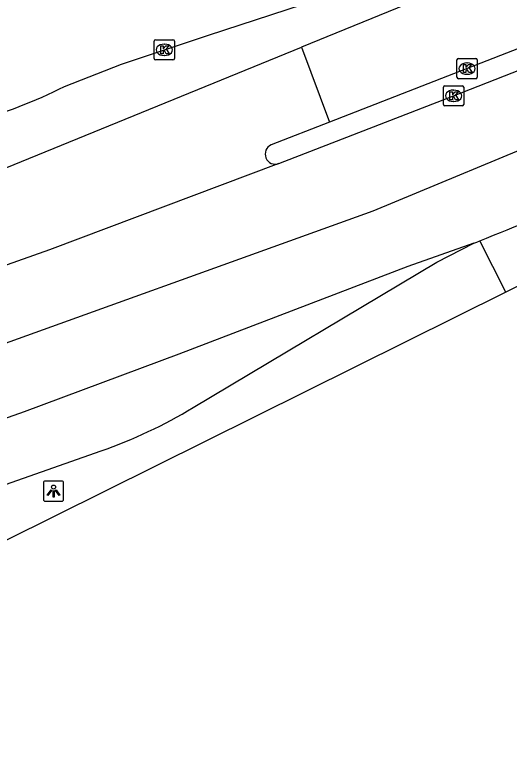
# Model space of a CAD drawing. Extents: x 159280 to 160375, y 384531 to 385872.
# Drawn here: x 160033.72 to 160058.12, y 384585.26 to 384621.74 of the extents above; entities that cross this region are included whole.
import ezdxf

# ---------------------------------------------------------------- set-up
doc = ezdxf.new("R2010")
doc.units = 0
for name, color, linetype in [('IMGEO_Fietspad_open', 7, 'Continuous'), ('IMGEO_Kolk', 7, 'Continuous'), ('IMGEO_Lichtpunt', 7, 'Continuous'), ('IMGEO_Rijbaan_lokaal_open', 7, 'Continuous'), ('IMGEO_Rijbaan_regionaal_gesloten', 7, 'Continuous'), ('IMGEO_Verkeerseiland_gesloten', 7, 'Continuous')]:
    doc.layers.add(name, color=color, linetype=linetype)

msp = doc.modelspace()

# ---------------------------------------------------------------- linework, layer by layer
at = {"layer": 'IMGEO_Fietspad_open'}
msp.add_lwpolyline([(160036.18, 384618.209), (160038.989, 384619.298), (160043.28, 384620.739), (160054.921, 384624.543), (160056.956, 384625.159)], dxfattribs=at)
msp.add_arc((160024.363, 384641.785), 26.372, 285.9716, 296.6227, dxfattribs=at)
at = {"layer": 'IMGEO_Kolk'}
for p, q in [((160040.603, 384619.587), (160040.603, 384620.439)), ((160040.678, 384620.513), (160041.53, 384620.513)), ((160041.604, 384620.439), (160041.604, 384619.587)), ((160041.091, 384620.293), (160041.116, 384620.293)), ((160041.114, 384619.733), (160041.089, 384619.733)), ((160041.53, 384619.513), (160040.678, 384619.513)), ((160055.54, 384618.66), (160055.54, 384619.512)), ((160055.615, 384619.586), (160056.467, 384619.586)), ((160056.028, 384619.366), (160056.053, 384619.366)), ((160056.541, 384619.512), (160056.541, 384618.66)), ((160056.467, 384618.586), (160055.615, 384618.586)), ((160056.051, 384618.806), (160056.026, 384618.806)), ((160054.949, 384618.244), (160055.801, 384618.244)), ((160054.874, 384617.318), (160054.874, 384618.17)), ((160055.362, 384618.024), (160055.387, 384618.024)), ((160055.875, 384618.17), (160055.875, 384617.318)), ((160055.801, 384617.244), (160054.949, 384617.244)), ((160055.385, 384617.464), (160055.36, 384617.464))]:
    msp.add_line(p, q, dxfattribs=at)
for points in [[(160040.603, 384619.587), (160040.603, 384620.439)], [(160040.678, 384620.513), (160041.53, 384620.513)], [(160041.604, 384620.439), (160041.604, 384619.587)], [(160040.924, 384620.213), (160041.047, 384620.213), (160041.047, 384620.062), (160041.177, 384620.213), (160041.341, 384620.213), (160041.195, 384620.062), (160041.348, 384619.813), (160041.196, 384619.813), (160041.111, 384619.977), (160041.047, 384619.91), (160041.047, 384619.813), (160040.924, 384619.813), (160040.924, 384620.213)], [(160041.53, 384619.513), (160040.678, 384619.513)], [(160055.54, 384618.66), (160055.54, 384619.512)], [(160055.615, 384619.586), (160056.467, 384619.586)], [(160056.541, 384619.512), (160056.541, 384618.66)], [(160055.861, 384619.286), (160055.984, 384619.286), (160055.984, 384619.135), (160056.114, 384619.286), (160056.278, 384619.286), (160056.132, 384619.135), (160056.285, 384618.886), (160056.133, 384618.886), (160056.048, 384619.05), (160055.984, 384618.983), (160055.984, 384618.886), (160055.861, 384618.886), (160055.861, 384619.286)], [(160056.467, 384618.586), (160055.615, 384618.586)], [(160054.949, 384618.244), (160055.801, 384618.244)], [(160054.874, 384617.318), (160054.874, 384618.17)], [(160055.195, 384617.944), (160055.318, 384617.944), (160055.318, 384617.793), (160055.448, 384617.944), (160055.612, 384617.944), (160055.466, 384617.793), (160055.619, 384617.544), (160055.467, 384617.544), (160055.382, 384617.708), (160055.318, 384617.641), (160055.318, 384617.544), (160055.195, 384617.544), (160055.195, 384617.944)], [(160055.875, 384618.17), (160055.875, 384617.318)], [(160055.801, 384617.244), (160054.949, 384617.244)]]:
    msp.add_lwpolyline(points, dxfattribs=at)
for centre, start, end in [((160040.68, 384620.437), 91.552, 178.448), ((160040.68, 384620.437), 91.552, 178.448), ((160041.528, 384620.437), 1.552, 88.448), ((160041.528, 384620.437), 1.552, 88.448), ((160040.68, 384619.589), 181.552, 268.448), ((160040.68, 384619.589), 181.552, 268.448), ((160041.528, 384619.589), 271.552, 358.448), ((160041.528, 384619.589), 271.552, 358.448), ((160055.617, 384619.51), 91.552, 178.448), ((160055.617, 384619.51), 91.552, 178.448), ((160056.465, 384619.51), 1.552, 88.448), ((160056.465, 384619.51), 1.552, 88.448), ((160055.617, 384618.662), 181.552, 268.448), ((160055.617, 384618.662), 181.552, 268.448), ((160056.465, 384618.662), 271.552, 358.448), ((160056.465, 384618.662), 271.552, 358.448), ((160054.951, 384618.168), 91.552, 178.448), ((160054.951, 384618.168), 91.552, 178.448), ((160055.799, 384618.168), 1.552, 88.448), ((160055.799, 384618.168), 1.552, 88.448), ((160054.951, 384617.32), 181.552, 268.448), ((160054.951, 384617.32), 181.552, 268.448), ((160055.799, 384617.32), 271.552, 358.448), ((160055.799, 384617.32), 271.552, 358.448)]:
    msp.add_arc(centre, 0.0765, start, end, dxfattribs=at)
for centre, major_axis, ratio, start_param, end_param in [((160041.09, 384620.013), (-0.387, 0.002), 0.722429, 4.712389, 7.853982), ((160041.115, 384620.013), (-0.39, 0.002), 0.717154, 1.570796, 4.712389), ((160056.027, 384619.086), (-0.387, 0.002), 0.722429, 4.712389, 7.853982), ((160056.052, 384619.086), (-0.39, 0.002), 0.717154, 1.570796, 4.712389), ((160055.361, 384617.744), (-0.387, 0.002), 0.722429, 4.712389, 7.853982), ((160055.386, 384617.744), (-0.39, 0.002), 0.717154, 1.570796, 4.712389)]:
    msp.add_ellipse(centre, major_axis=major_axis, ratio=ratio, start_param=start_param, end_param=end_param, dxfattribs=at)
at = {"layer": 'IMGEO_Lichtpunt'}
for p, q in [((160035.138, 384598.646), (160035.138, 384597.839)), ((160035.138, 384598.646), (160035.138, 384597.839)), ((160036.04, 384598.741), (160035.232, 384598.741)), ((160036.04, 384598.741), (160035.232, 384598.741)), ((160036.134, 384597.839), (160036.134, 384598.646)), ((160036.134, 384597.839), (160036.134, 384598.646)), ((160035.232, 384597.745), (160036.04, 384597.745)), ((160035.232, 384597.745), (160036.04, 384597.745))]:
    msp.add_line(p, q, dxfattribs=at)
for points in [[(160035.512, 384598.31), (160035.551, 384598.282), (160035.363, 384598.02), (160035.325, 384598.047), (160035.512, 384598.31)], [(160035.614, 384598.262), (160035.661, 384598.262), (160035.661, 384597.94), (160035.614, 384597.94), (160035.614, 384598.262)], [(160035.724, 384598.282), (160035.762, 384598.309), (160035.949, 384598.047), (160035.91, 384598.019), (160035.724, 384598.282)]]:
    msp.add_lwpolyline(points, dxfattribs=at)
msp.add_circle((160035.637, 384598.444), 0.0994, dxfattribs=at)
for centre, start, end in [((160035.232, 384598.646), 90, 180), ((160035.232, 384598.646), 90, 180), ((160036.04, 384598.646), 0, 90), ((160036.04, 384598.646), 0, 90), ((160035.232, 384597.839), 180, 270), ((160035.232, 384597.839), 180, 270), ((160036.04, 384597.839), 270, 0), ((160036.04, 384597.839), 270, 360)]:
    msp.add_arc(centre, 0.0946, start, end, dxfattribs=at)
at = {"layer": 'IMGEO_Rijbaan_lokaal_open'}
for points in [[(160180.653, 384675.929), (160171.723, 384671.759), (160144.378, 384658.99), (160126.055, 384650.383), (160088.841, 384632.92), (160077.69, 384627.699), (160073.801, 384626.037), (160056.041, 384619.086), (160049.251, 384616.444)], [(160056.956, 384625.159), (160057.313, 384624.009), (160047.872, 384620.151)], [(160032.065, 384613.693), (160047.872, 384620.151)], [(160047.872, 384620.151), (160049.251, 384616.444)], [(160049.251, 384616.444), (160046.376, 384615.325)]]:
    msp.add_lwpolyline(points, dxfattribs=at)
msp.add_arc((160046.578, 384614.869), 0.499, 113.8991, 290.2799, dxfattribs=at)
at = {"layer": 'IMGEO_Rijbaan_regionaal_gesloten'}
for points in [[(160006.675, 384596.052), (160012.896, 384598.112), (160030.199, 384604.442), (160051.41, 384612.075), (160070.258, 384619.89), (160105.075, 384635.724), (160136.86, 384650.709), (160173.534, 384667.91), (160180.357, 384670.981), (160187.384, 384674.159), (160193.16, 384677.338), (160199.61, 384681.383), (160210.295, 384687.933), (160217.514, 384692.075), (160225.023, 384696.313), (160232.339, 384700.069), (160235.287, 384701.39)], [(160046.751, 384614.401), (160055.375, 384617.743), (160075.411, 384625.619), (160077.964, 384626.718), (160090.922, 384632.804), (160109.527, 384641.533), (160128.143, 384650.259), (160144.064, 384657.707), (160164.447, 384667.279), (160172.142, 384670.868), (160181.729, 384675.34), (160189.117, 384679.082), (160200.497, 384685.824), (160200.698, 384685.93)], [(160091.931, 384624.72), (160062.951, 384610.53), (160060.23, 384609.186), (160057.944, 384608.051)], [(160046.751, 384614.401), (160035.431, 384610.146), (160016.807, 384603.547), (160011.467, 384601.612), (160008.405, 384600.585)], [(160056.37, 384610.468), (160056.517, 384610.527), (160056.663, 384610.587)], [(160056.37, 384610.468), (160053.124, 384609.319), (160041.824, 384604.993), (160034.191, 384602.153), (160019.249, 384596.869), (160008.231, 384593.084)], [(160042.522, 384602.365), (160054.546, 384609.532), (160056.37, 384610.468)], [(160057.944, 384608.051), (160020.879, 384589.652), (160012.021, 384585.263)], [(160009.65, 384590.376), (160017.314, 384592.957), (160037.987, 384600.23)]]:
    msp.add_lwpolyline(points, dxfattribs=at)
for centre, radius, start, end in [((159772.486, 385310.041), 754.979, 292.111097, 293.002564), ((160030.331, 384622.375), 23.431, 289.0701, 301.3504)]:
    msp.add_arc(centre, radius, start, end, dxfattribs=at)
at = {"layer": 'IMGEO_Verkeerseiland_gesloten'}
msp.add_lwpolyline([(160057.944, 384608.051), (160056.663, 384610.587)], dxfattribs=at)

doc.saveas('drawing.dxf')
